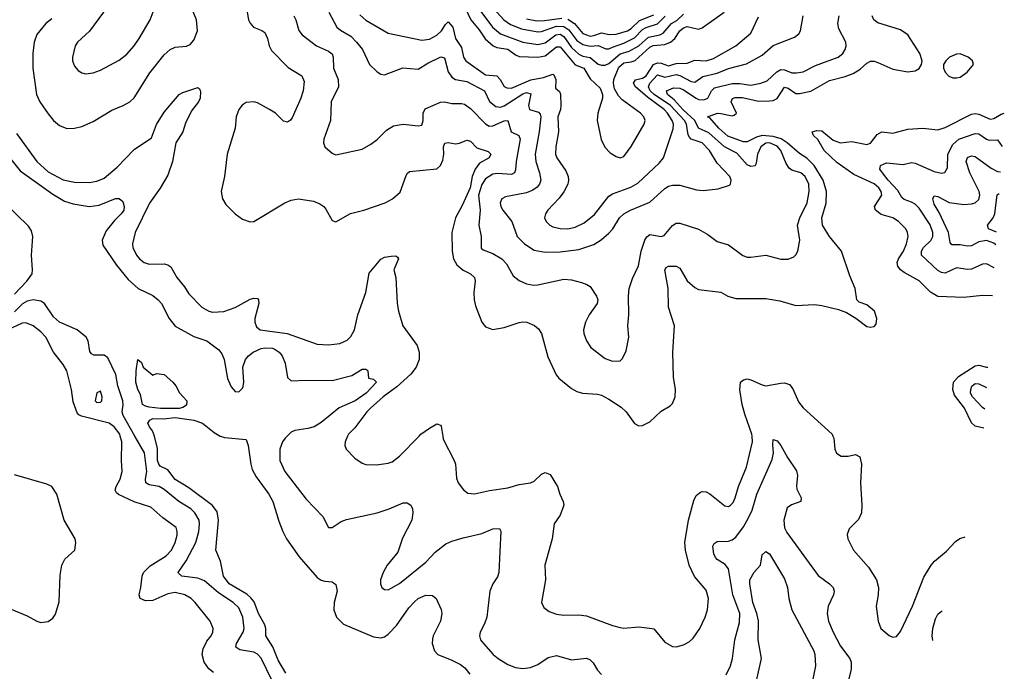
# Model space of a CAD drawing. Header units: inches. Extents: x 1305375 to 1407406, y 744550 to 841633.
# Tile 464 of 509: x 1401358 to 1406626, y 808741 to 812230. Entities that reach past the tile are written whole.
import ezdxf

# ---------------------------------------------------------------- set-up
doc = ezdxf.new("R2010")
doc.units = ezdxf.units.IN
doc.header["$MEASUREMENT"] = 0
doc.layers.add('B4800', color=7, linetype='Continuous')
doc.layers.add('B4801', color=7, linetype='Continuous')

msp = doc.modelspace()

# ---------------------------------------------------------------- linework, layer by layer
at = {"layer": 'B4800', "color": 5}
for points, elevation in [([(1402394.4, 808734.4), (1402370, 808754), (1402345.3, 808790), (1402334.8, 808830), (1402338.9, 808861.1), (1402358.1, 808901.9), (1402382.2, 808930), (1402390.9, 808950), (1402392.1, 808970), (1402376.1, 809010), (1402296.4, 809110), (1402274.5, 809130), (1402242, 809150), (1402190, 809162.9), (1402150, 809155.4), (1402070, 809120.2), (1402030, 809117.3), (1402001.7, 809130), (1401996.5, 809150), (1402006.2, 809190), (1402012.1, 809250), (1402020.7, 809270), (1402055.3, 809304.7), (1402141.7, 809358.3), (1402169.9, 809390), (1402189.3, 809430), (1402199.3, 809470), (1402200.2, 809490), (1402194.2, 809510), (1402123.1, 809563.1), (1402060, 809620), (1401970, 809647.9), (1401886.8, 809686.8), (1401876.1, 809696.1), (1401868.7, 809710), (1401872.9, 809730), (1401895, 809770), (1401906.7, 809810), (1401901.5, 809870), (1401904.3, 809970), (1401895.6, 810000)], 1080), ([(1402710, 808685.7), (1402650, 808811.7), (1402630, 808832.7), (1402610, 808842.5), (1402535.1, 808855.1), (1402513.5, 808870), (1402517.3, 808890), (1402553.1, 808950), (1402558.5, 808970), (1402552.3, 809030), (1402530, 809081.4), (1402499.3, 809110), (1402420.7, 809160.7), (1402345.7, 809225.7), (1402310, 809239.6), (1402225.1, 809250), (1402206.5, 809266.5), (1402205.1, 809270), (1402247.7, 809332.3), (1402299.9, 809430), (1402315.7, 809490), (1402319.9, 809530), (1402317.1, 809550), (1402295.3, 809590), (1402274.1, 809610), (1402209.9, 809649.9), (1402130, 809714.6), (1402104, 809730), (1402050, 809740.2), (1402031.9, 809750), (1402030.5, 809770), (1402038.4, 809810), (1402025.7, 809910), (1401974.4, 810000)], 1060), ([(1402781.2, 808730), (1402741.2, 808801.2), (1402712.7, 808872.7), (1402675.4, 808930), (1402674.9, 808970), (1402669, 808990), (1402634.7, 809050), (1402612.4, 809112.4), (1402595.1, 809135.1), (1402573.4, 809153.4), (1402478.8, 809210), (1402447.5, 809250), (1402431.6, 809330), (1402407.7, 809390), (1402421.1, 809550), (1402415.1, 809595.1), (1402389.2, 809629.1), (1402262.9, 809722.9), (1402190, 809768), (1402150, 809819.7), (1402110, 809839.8), (1402101.8, 809850), (1402094.5, 809870), (1402094.1, 809934.1), (1402079.7, 809999.7), (1402079.5, 810000)], 1040), ([(1402431.4, 810000), (1402453.5, 809993.5), (1402570, 809982), (1402580.5, 809950), (1402593.8, 809850), (1402602.3, 809822.3), (1402622.9, 809782.8), (1402690.2, 809690), (1402712, 809650), (1402744.6, 809544.6), (1402765.1, 809490), (1402786, 809450), (1402853.8, 809353.8), (1402950, 809242.8), (1402970, 809229), (1402990, 809222.8), (1403030, 809220.3), (1403050, 809204.9), (1403056.2, 809170), (1403040.2, 809110), (1403037.6, 809070), (1403053.2, 809030), (1403090, 808992.9), (1403250, 808925.4), (1403290, 808920.2), (1403310, 808925.8), (1403330, 808940.2), (1403374.3, 808985.7), (1403439.2, 809080.8), (1403470, 809113.2), (1403490, 809130.2), (1403530, 809149.1), (1403567, 809147), (1403585.5, 809130), (1403612.3, 809072.3), (1403615.8, 809050), (1403610, 809009.3), (1403570, 808931.6), (1403566.1, 808913.9), (1403565.1, 808890), (1403577.8, 808850), (1403595.3, 808830), (1403670, 808800.1), (1403716.7, 808776.7), (1403739.6, 808759.7), (1403765.5, 808725.5)], 1040), ([(1402788.4, 810000), (1402778.2, 809990), (1402764.6, 809970), (1402750.2, 809930.2), (1402750.2, 809870), (1402775.6, 809810), (1402890, 809663.1), (1402979.1, 809570), (1403010, 809511.3), (1403030, 809510.8), (1403076.9, 809543.1), (1403105.6, 809554.4), (1403269.8, 809590.2), (1403334, 809610), (1403410, 809642.8), (1403430, 809642.8), (1403450, 809631), (1403459.1, 809610), (1403461.6, 809590), (1403456, 809550), (1403405.4, 809454.5), (1403380.4, 809379.6), (1403323.1, 809310), (1403302, 809270), (1403288.4, 809230), (1403288, 809210), (1403294.8, 809190), (1403310, 809179.1), (1403330, 809177.1), (1403390, 809210.3), (1403530, 809324.9), (1403580.5, 809379.5), (1403637.2, 809422.8), (1403670, 809437.8), (1403730, 809455.8), (1403830, 809478), (1403890, 809503.2), (1403925.2, 809505.2), (1403931.9, 809491.9), (1403921.6, 809270), (1403913.6, 809246.4), (1403889.2, 809210), (1403873.8, 809170), (1403857.5, 809030), (1403845.2, 808994.8), (1403821.6, 808950), (1403817.1, 808930), (1403823.8, 808910), (1403838.7, 808890), (1403891.4, 808831.4), (1403917.4, 808810), (1403970, 808777.6), (1404010, 808761.3), (1404050, 808756.5), (1404090, 808762), (1404130, 808778), (1404185.8, 808814.2), (1404230, 808825.2), (1404310, 808802.9), (1404390, 808810.3), (1404410, 808802.3), (1404427, 808787), (1404450, 808746), (1404470, 808724.2)], 1060), ([(1403112.2, 810000), (1403099.6, 809970), (1403097.4, 809950), (1403103.7, 809930), (1403150, 809881.3), (1403190, 809855.8), (1403210, 809848.5), (1403267.2, 809847.2), (1403330, 809855.6), (1403350, 809862.8), (1403390, 809892.6), (1403494.8, 810000)], 1080), ([(1403621, 810000), (1403623.4, 809983.4), (1403681.7, 809870), (1403688.7, 809850), (1403695.6, 809775.6), (1403703, 809750), (1403732.2, 809712.2), (1403754.9, 809694.9), (1403790.5, 809690.5), (1403871.1, 809708.9), (1403970, 809724), (1404030, 809741.8), (1404090, 809750.2), (1404110, 809758.6), (1404150, 809796.5), (1404170, 809804.7), (1404195.5, 809795.5), (1404236, 809730), (1404247.6, 809690), (1404266.3, 809650), (1404269.1, 809630), (1404250, 809577), (1404217.1, 809530), (1404207, 809450), (1404167.2, 809310), (1404170.2, 809229.8), (1404150.5, 809110), (1404162.9, 809082.9), (1404190, 809060.5), (1404230, 809046.7), (1404270, 809041.1), (1404350, 809042.8), (1404390, 809038.5), (1404530, 808985.7), (1404570, 808975.3), (1404590, 808972.2), (1404670, 808979.1), (1404742, 808970), (1404750, 808967.7), (1404810, 808896.4), (1404850, 808874.4), (1404870, 808872.4), (1404910, 808882.4), (1404940.7, 808899.3), (1404961.8, 808918.2), (1404997.4, 808970), (1405024.7, 809030), (1405038, 809070), (1405044, 809130), (1405030, 809176), (1404969, 809249), (1404939.8, 809310), (1404920.3, 809390), (1404916.8, 809430), (1404936.2, 809550), (1404964.4, 809655.6), (1404978, 809682), (1404999.8, 809700.2), (1405010, 809704.4), (1405030, 809701.6), (1405050, 809691.9), (1405130, 809626.7), (1405150, 809624.2), (1405161.6, 809630), (1405175.1, 809644.9), (1405186.6, 809670), (1405204, 809730), (1405246.2, 809833.8), (1405278, 809970), (1405276.5, 810000)], 1080), ([(1405709.3, 810000), (1405713.7, 809990), (1405719.3, 809930), (1405728.7, 809908.7), (1405752.4, 809892.4), (1405790, 809892.2), (1405830, 809901.3), (1405852.4, 809890), (1405862.8, 809850), (1405856.5, 809750), (1405863.1, 809630), (1405861.1, 809590), (1405845.8, 809554.2), (1405795.4, 809504.6), (1405786.1, 809473.9), (1405788.8, 809450), (1405818.7, 809390), (1405899.1, 809299.1), (1405941.7, 809230), (1405952.9, 809190), (1405951.8, 809150), (1405940.3, 809090), (1405950.4, 809010), (1405964.9, 808970), (1406010, 808933), (1406030, 808924), (1406050, 808927.3), (1406070, 808954), (1406135.3, 809090), (1406195.8, 809244.2), (1406235.4, 809310), (1406252.6, 809330), (1406316.4, 809383.6), (1406365, 809435), (1406388.8, 809451.2), (1406417.5, 809460.1)], 1080), ([(1405137.8, 808722.2), (1405160.5, 808770), (1405172.1, 808810), (1405184.4, 808910), (1405210, 809002.8), (1405210.5, 809050), (1405174, 809150), (1405149.9, 809290), (1405132.8, 809312.8), (1405090, 809339.3), (1405080.3, 809350), (1405071.9, 809370), (1405066.2, 809410), (1405074.2, 809425.9), (1405090, 809436.4), (1405150, 809437.8), (1405170, 809444.7), (1405190, 809458.6), (1405230, 809513.6), (1405257.9, 809562.1), (1405276.5, 809603.5), (1405302.5, 809690), (1405384.4, 809875.6), (1405391, 809910), (1405387.2, 809952.8), (1405390, 809982.8), (1405410, 809974.4), (1405430.3, 809950), (1405465.4, 809885.5), (1405514.4, 809814.4), (1405520.2, 809790), (1405513.4, 809733.4), (1405515.4, 809715.4), (1405539.5, 809670), (1405538, 809650), (1405486.9, 809633.1), (1405464.2, 809615.8), (1405447, 809550), (1405449.6, 809509.6), (1405463.3, 809483.4), (1405630, 809253.4), (1405690.4, 809210), (1405710.3, 809190), (1405716.1, 809170), (1405712.3, 809150), (1405684.2, 809090), (1405678.2, 809050), (1405686.2, 809010), (1405710.2, 808950), (1405750, 808874.9), (1405799.5, 808810), (1405807.2, 808790), (1405806, 808750), (1405791.5, 808688.5)], 1060), ([(1401185.4, 809125.4), (1401398.2, 809038.2), (1401450, 809008.5), (1401470, 809002.4), (1401510, 809008), (1401534.2, 809025.9), (1401550, 809046.8), (1401568, 809112), (1401574.9, 809254.9), (1401582.4, 809310), (1401598.4, 809341.6), (1401651.8, 809390), (1401658.7, 809430), (1401653.6, 809450), (1401594.8, 809550), (1401555.5, 809690), (1401530, 809729.6), (1401503.5, 809743.5), (1401330, 809793.1)], 1120), ([(1405300.4, 808690), (1405327.4, 808810), (1405308.3, 808910), (1405310.7, 809010.7), (1405302.4, 809050), (1405281.2, 809110), (1405264.5, 809210), (1405265, 809230), (1405288.3, 809271.7), (1405321.1, 809310), (1405330, 809364.7), (1405350, 809382.4), (1405370, 809370.4), (1405450, 809236.3), (1405465.2, 809190), (1405472.9, 809130), (1405488.4, 809070), (1405606.9, 808850), (1405612.2, 808830), (1405615.2, 808770), (1405600.1, 808690)], 1040), ([(1406244.3, 808905.4), (1406240.1, 808930), (1406243.4, 808970), (1406257.8, 809022.2), (1406270, 809047.2), (1406290, 809062.7), (1406293.6, 809063.3)], 1060)]:
    msp.add_lwpolyline(points, dxfattribs=dict(at, elevation=elevation))
at = {"layer": 'B4801', "color": 5}
for points, elevation in [([(1402090, 812358), (1402044.6, 812335.4), (1401910, 812314.5), (1401830, 812288.8), (1401806, 812270), (1401731.6, 812168.4), (1401666.4, 812110), (1401654.4, 812090), (1401639.3, 812030), (1401639.3, 812010), (1401650, 811981), (1401670, 811957.3), (1401690, 811946), (1401710, 811940.4), (1401750, 811944.9), (1401790, 811960.3), (1401890, 812012.9), (1401930, 812046), (1401969.2, 812090.8), (1401997.4, 812130), (1402055.4, 812230), (1402092.7, 812330), (1402094, 812350)], 1140), ([(1406390, 812046.8), (1406370, 812046.2), (1406333.1, 812030), (1406312.4, 812010), (1406301.2, 811990), (1406301.5, 811970), (1406309.3, 811950), (1406330, 811927.4), (1406350, 811919.4), (1406370, 811918.3), (1406390, 811923.2), (1406428.2, 811950), (1406461.2, 811990), (1406456, 812010), (1406432.3, 812030)], 1120), ([(1402070, 810326), (1402090, 810334.8), (1402130, 810330.8), (1402177.3, 810290), (1402193.4, 810270), (1402212.5, 810232.5), (1402252.2, 810190), (1402250, 810166), (1402230, 810152.7), (1402210, 810147.3), (1402111.8, 810148.2), (1402050, 810155.9), (1402030, 810160.6), (1402015.3, 810170), (1402003.8, 810223.8), (1401989.8, 810250.2), (1401978.7, 810290), (1401980.5, 810350), (1401990, 810411), (1402010, 810394), (1402018.8, 810370)], 1040), ([(1401790, 810240.7), (1401770, 810231.6), (1401761.7, 810190), (1401770, 810180.3), (1401790, 810182.3), (1401797.2, 810190), (1401799.7, 810210)], 1080)]:
    msp.add_lwpolyline(points, close=True, dxfattribs=dict(at, elevation=elevation))
for points, elevation in [([(1403874.7, 812310), (1403948.6, 812228.6), (1403984, 812204), (1404042, 812182), (1404130, 812165.5), (1404150, 812167.2), (1404230, 812196.1), (1404270, 812193.1), (1404295.7, 812175.7), (1404339.2, 812119.2), (1404370, 812097.8), (1404410, 812087.6), (1404452.2, 812092.2), (1404494.8, 812074.8), (1404510, 812074.3), (1404530, 812083.5), (1404590, 812104.7), (1404646.7, 812133.3), (1404690, 812176.8), (1404710, 812188.7), (1404770, 812207.3), (1404811.5, 812248.5)], 1260), ([(1401530, 812234.1), (1401497.2, 812210), (1401450, 812151.1), (1401434.5, 812110), (1401427.6, 812050), (1401428.2, 811970), (1401447.9, 811830), (1401465.8, 811790), (1401510, 811726.7), (1401538.8, 811690), (1401570, 811662.9), (1401610, 811646.7), (1401650, 811649.2), (1401690, 811658.8), (1401750, 811684.5), (1401850, 811745.5), (1401912, 811770), (1401947.6, 811790), (1401970, 811812), (1402054.6, 811945.4), (1402130, 812042.8), (1402163.5, 812070), (1402190, 812083.9), (1402250, 812088.7), (1402270, 812097.4), (1402290, 812119.7), (1402309.5, 812170), (1402304.1, 812230), (1402279.1, 812290)], 1120), ([(1402574, 812270), (1402582.3, 812230), (1402590.8, 812210.8), (1402609.4, 812189.4), (1402652.9, 812172.9), (1402670, 812160.9), (1402683.7, 812130), (1402691.7, 812090), (1402704.9, 812064.9), (1402794.8, 811974.8), (1402867, 811930), (1402879.1, 811899.1), (1402874.4, 811850), (1402861.5, 811810), (1402815.2, 811704.8), (1402807.2, 811692.8), (1402790, 811681.5), (1402770, 811686), (1402726.2, 811730), (1402694.6, 811750), (1402630, 811785.2), (1402610, 811790.9), (1402570, 811786.5), (1402547.4, 811772.6), (1402530, 811749.6), (1402516.3, 811710), (1402510.1, 811649.9), (1402468.6, 811510), (1402453.2, 811390), (1402435.3, 811310), (1402443.1, 811270), (1402461.3, 811241.3), (1402511, 811191), (1402550, 811162.8), (1402590, 811147.8), (1402610, 811150.3), (1402776.3, 811250), (1402810, 811264.3), (1402850, 811270.2), (1402930, 811258), (1402964.1, 811244.1), (1402985.5, 811230), (1402996.3, 811216.3), (1403030, 811154), (1403050, 811148.5), (1403126.9, 811193.1), (1403199.3, 811210), (1403313.3, 811250), (1403352.2, 811270), (1403392.8, 811307.2), (1403424.9, 811395.1), (1403431.9, 811408.1), (1403443.3, 811416.7), (1403590, 811432.3), (1403610, 811449), (1403622.6, 811477.4), (1403627.2, 811510), (1403625.5, 811550), (1403631.9, 811568.1), (1403650, 811572.9), (1403690, 811565.9), (1403711.6, 811568.4), (1403750, 811585.2), (1403770, 811580.2), (1403804.4, 811544.4), (1403865, 811525), (1403878, 811510), (1403868.9, 811490), (1403818.7, 811461.3), (1403794.4, 811430), (1403779.4, 811390), (1403767.3, 811330), (1403725.1, 811234.9), (1403690.1, 811170), (1403669.5, 811090), (1403672.5, 810990), (1403678, 810950), (1403696.7, 810916.7), (1403730, 810889.4), (1403770.3, 810870), (1403791.3, 810850), (1403795, 810830), (1403786.8, 810770), (1403789.3, 810730), (1403797.2, 810697.2), (1403830.2, 810610.2), (1403850, 810584.9), (1403890, 810571.8), (1403950, 810582), (1404030, 810609.1), (1404050, 810611.8), (1404070.6, 810610), (1404112.9, 810592.9), (1404134.1, 810574.1), (1404150.2, 810550), (1404184.2, 810424.2), (1404228.6, 810328.6), (1404243.1, 810310), (1404310, 810254.9), (1404338.4, 810238.4), (1404369.4, 810229.4), (1404450, 810224.2), (1404470, 810219.1), (1404510, 810198.5), (1404575.6, 810155.6), (1404602.3, 810130), (1404647.8, 810067.8), (1404670, 810054.9), (1404690, 810056.4), (1404730, 810077), (1404790, 810134), (1404837.8, 810162.2), (1404850, 810174), (1404865.1, 810210), (1404867.1, 810250), (1404855.5, 810315.5), (1404852, 810450), (1404861, 810590), (1404829.1, 810690), (1404826.7, 810790), (1404809.8, 810890), (1404817.6, 810902.4), (1404829.4, 810910), (1404870, 810910.2), (1404890, 810900.3), (1404930, 810831.2), (1404970, 810796.5), (1404990, 810785.8), (1405110, 810770.4), (1405146.8, 810750), (1405190, 810737.6), (1405350, 810737.7), (1405424.6, 810724.6), (1405510, 810699.5), (1405610, 810704.5), (1405650, 810699.2), (1405739, 810679), (1405782, 810662), (1405832.2, 810632.2), (1405890, 810587.7), (1405910, 810584), (1405930, 810586.8), (1405940.2, 810599.8), (1405944.5, 810630), (1405931.6, 810670), (1405890, 810702.4), (1405850, 810718), (1405836.9, 810730), (1405828.7, 810790), (1405798.9, 810858.9), (1405755.3, 810990), (1405690, 811069.8), (1405654.1, 811130), (1405649.9, 811170), (1405672.3, 811247.7), (1405675.1, 811310), (1405656.3, 811370), (1405609.5, 811450), (1405570, 811489), (1405530, 811512.8), (1405464.8, 811570), (1405431.7, 811591.7), (1405390, 811604.8), (1405330.4, 811609.6), (1405299.6, 811600.4), (1405250, 811575.9), (1405230, 811576.1), (1405147.1, 811607.1), (1405097.9, 811650), (1405050, 811704.2), (1405037.2, 811710), (1405091, 811729), (1405110, 811728.7), (1405170, 811715), (1405181.4, 811718.6), (1405192.5, 811730), (1405164.7, 811790), (1405171.8, 811808.2), (1405185.7, 811814.3), (1405225.8, 811814.3), (1405310, 811794.6), (1405370, 811795.7), (1405390, 811797.7), (1405410, 811807.9), (1405450, 811868.9), (1405470, 811864.1), (1405510, 811835.7), (1405530, 811835.6), (1405590, 811848.3), (1405690, 811905.1), (1405774.2, 811925.8), (1405818, 811942), (1405854.5, 811965.5), (1405890, 811997.8), (1405910, 812008.3), (1405930, 812008.4), (1405950, 812001.4), (1406030, 811964.5), (1406110, 811951.5), (1406150, 811957.1), (1406170.8, 811969.2), (1406183.5, 811990), (1406185.7, 812010), (1406173.4, 812050), (1406109.8, 812150), (1406070, 812175.8), (1405950, 812214.1), (1405928.2, 812230), (1405918.8, 812250)], 1120), ([(1403011, 812270), (1403054.4, 812190), (1403073.8, 812173.8), (1403130, 812141.7), (1403160.6, 812110), (1403191.9, 812070), (1403229, 811990), (1403270.2, 811950.2), (1403290, 811938.3), (1403310, 811935.3), (1403407.9, 811972.1), (1403490, 811965.6), (1403542.1, 811997.9), (1403611.1, 812031.1), (1403630, 812025.7), (1403650.8, 811950.8), (1403670, 811921.9), (1403690, 811910.1), (1403750, 811898.9), (1403843.8, 811850), (1403871.7, 811791.8), (1403905.3, 811765.3), (1403930, 811762.5), (1403950, 811768.9), (1404050, 811832.8), (1404070, 811839.7), (1404092.4, 811832.4), (1404080.7, 811770), (1404086.1, 811750), (1404134.4, 811734.4), (1404143.4, 811723.4), (1404145.3, 811710), (1404137.5, 811630), (1404116.3, 811510), (1404120.1, 811470), (1404139.4, 811410), (1404145.8, 811370), (1404139.7, 811350), (1404126.8, 811333.2), (1404103, 811317), (1404070, 811303.8), (1403957.7, 811282.3), (1403938, 811270), (1403929.3, 811250), (1403932.9, 811230), (1403943.5, 811210), (1403990.9, 811150), (1404020.2, 811070), (1404059.1, 811030), (1404110, 810996), (1404170, 810985.5), (1404250, 810987.5), (1404350, 810999.1), (1404430, 811025.8), (1404469.3, 811050.7), (1404510, 811086.7), (1404530.8, 811110), (1404567.6, 811170), (1404589.7, 811190), (1404626.3, 811210), (1404730, 811253.1), (1404810, 811326.5), (1404830, 811338.4), (1404850, 811343.8), (1404890, 811343.2), (1404978.8, 811318.8), (1405015.2, 811315.2), (1405095, 811324.9), (1405155.9, 811344.1), (1405161.2, 811350), (1405164.5, 811370), (1405156.9, 811390), (1405090, 811462.2), (1405048.6, 811530), (1405010, 811570.4), (1404951, 811591), (1404940.8, 811600.8), (1404934.1, 811614.1), (1404926.4, 811670), (1404914.1, 811690), (1404840.7, 811770), (1404752.2, 811830), (1404730.3, 811850), (1404721.5, 811870), (1404729.6, 811890), (1404770, 811934.4), (1404810, 811922.6), (1404870, 811936.9), (1404890, 811931.4), (1404950, 811900.1), (1404970, 811895.3), (1405013.8, 811926.2), (1405090, 811943.4), (1405150, 811968.2), (1405245.9, 811994.1), (1405330, 812041.1), (1405388.8, 812091.2), (1405503.4, 812136.6), (1405525.9, 812154.1), (1405536.4, 812170), (1405550.6, 812250)], 1160), ([(1403176.8, 812256.8), (1403210, 812227.8), (1403330, 812157.2), (1403510, 812121), (1403550, 812125.5), (1403590, 812147.3), (1403614.7, 812170), (1403635.4, 812204.6), (1403650, 812219), (1403674.6, 812190), (1403689.8, 812129.8), (1403721.9, 812081.9), (1403733, 812030), (1403745.5, 812010), (1403850, 811934.5), (1403910, 811929), (1403927.9, 811910), (1403950, 811871.6), (1403964.6, 811864.6), (1403990, 811863.8), (1404092.2, 811907.8), (1404159.9, 811920.1), (1404210, 811938.5), (1404215.7, 811935.7), (1404225.7, 811910), (1404224, 811864), (1404246.2, 811846.2), (1404252.1, 811832.1), (1404253.7, 811770), (1404252, 811750), (1404236.4, 811710), (1404241.3, 811630), (1404226.1, 811550), (1404225.1, 811510), (1404231.9, 811490), (1404280.7, 811420.7), (1404293.1, 811390), (1404294.8, 811370), (1404291.3, 811350), (1404270, 811308.9), (1404244.7, 811275.3), (1404182.8, 811210), (1404170.2, 811190), (1404166.5, 811170), (1404174.9, 811150), (1404194.6, 811130), (1404210, 811121.7), (1404250, 811111.3), (1404290.7, 811110.7), (1404330, 811118.8), (1404377.9, 811142.1), (1404432.5, 811187.5), (1404510, 811284.8), (1404530, 811298.2), (1404627.4, 811332.6), (1404665.4, 811354.6), (1404778.5, 811461.5), (1404802.2, 811490), (1404854, 811646), (1404855.2, 811670), (1404849.3, 811690), (1404824.5, 811730), (1404805.6, 811750), (1404716.1, 811816.1), (1404653.1, 811870), (1404642.6, 811890), (1404652, 811908), (1404690, 811917.4), (1404708.9, 811930), (1404749.7, 811990), (1404770, 811999.9), (1404790, 811997.9), (1404830, 811983.3), (1404870, 811995.7), (1404930, 811996.8), (1404970, 812012.7), (1405030, 812009.3), (1405070, 812022.6), (1405189.5, 812090.5), (1405270, 812157.7), (1405310, 812244.9)], 1180), ([(1403742.2, 812290), (1403771.2, 812230), (1403816.7, 812176.7), (1403847.6, 812127.6), (1403890.4, 812090.4), (1403910, 812082), (1403970, 812071.9), (1404010, 812041.8), (1404030, 812033.8), (1404130, 812028.7), (1404170, 812036.4), (1404230, 812084.6), (1404250, 812084), (1404329.2, 811989.2), (1404376.2, 811970), (1404410, 811913.7), (1404463.3, 811863.3), (1404475.6, 811830), (1404475.2, 811810), (1404450.8, 811730), (1404448.4, 811690), (1404469, 811589), (1404488.3, 811548.4), (1404517.6, 811517.6), (1404550, 811497.2), (1404570, 811490.2), (1404590, 811498), (1404630, 811551), (1404698.4, 811670), (1404703.9, 811690), (1404698, 811710), (1404680.2, 811730), (1404581.3, 811801.3), (1404562.4, 811822.4), (1404540.6, 811860.6), (1404535, 811890), (1404537.5, 811910), (1404563.5, 811976.5), (1404590, 811999.8), (1404630, 812004.6), (1404650, 812011.8), (1404730, 812082.5), (1404747.8, 812092.2), (1404810, 812097.6), (1404840.2, 812110), (1404863.8, 812130), (1404890.2, 812169.8), (1404910, 812186.4), (1404930, 812193.5), (1404990, 812179.4), (1405010, 812186.7), (1405127.4, 812270)], 1220), ([(1403802.8, 812302.8), (1403886.8, 812190), (1403930, 812155.3), (1404050, 812109.3), (1404130, 812098.2), (1404170, 812105.6), (1404225.6, 812150), (1404250, 812152), (1404270, 812139.6), (1404310, 812080.8), (1404350, 812046.3), (1404370, 812035.7), (1404410, 812028.2), (1404452.3, 811992.3), (1404470, 811986.3), (1404490, 811986.3), (1404510, 811995.2), (1404570, 812046.5), (1404619.2, 812060.8), (1404670, 812090.9), (1404722.6, 812137.4), (1404783.1, 812150), (1404801.5, 812158.5), (1404845.9, 812210), (1404873.7, 812226.3), (1404910, 812259.2)], 1240), ([(1404290, 812233.4), (1404326, 812210), (1404370, 812157.1), (1404410, 812142.6), (1404430, 812145.5), (1404470, 812160.4), (1404511.5, 812151.5), (1404550, 812152.4), (1404609.8, 812170.2), (1404630, 812182.7), (1404673.3, 812226.7), (1404750, 812256.8)], 1280), ([(1402824.2, 812250), (1402834.5, 812230), (1402851.7, 812171.7), (1402868.9, 812150), (1402945.3, 812090), (1403010, 812061.6), (1403030, 812047.3), (1403035.8, 812030), (1403037.2, 811970), (1403061.3, 811910), (1403063.9, 811870), (1403024.4, 811790), (1403020.3, 811690), (1402984.9, 811590), (1402982.4, 811570), (1402990.5, 811550), (1403030, 811514.9), (1403050, 811507.2), (1403190, 811537.6), (1403237.1, 811562.9), (1403270, 811588), (1403321.1, 811638.9), (1403358, 811662), (1403408.6, 811671.4), (1403490, 811662.6), (1403510, 811666), (1403515.9, 811690), (1403516.8, 811730), (1403526.6, 811753.4), (1403610, 811789.2), (1403630, 811791.1), (1403670, 811781.7), (1403721.6, 811781.6), (1403737.5, 811777.5), (1403770, 811754.3), (1403850, 811672.1), (1403870, 811660.1), (1403890, 811661), (1403950, 811688.2), (1403970.1, 811690.1), (1403987.8, 811630), (1404028.7, 811610), (1404036.1, 811590), (1404013.4, 811470), (1404010, 811426), (1404005.2, 811410), (1403990, 811400.8), (1403913.8, 811406.2), (1403890, 811402.3), (1403850, 811377.2), (1403830, 811348.2), (1403812.7, 811290), (1403821.7, 811210), (1403815, 811130), (1403827.6, 811070), (1403827.3, 811007.3), (1403837.5, 810997.5), (1403890, 810978), (1403937.8, 810950), (1403962.8, 810922.8), (1403998.6, 810858.6), (1404030, 810834), (1404070, 810815.8), (1404109.4, 810809.4), (1404130, 810811), (1404270, 810841.5), (1404310, 810837.8), (1404363.7, 810823.7), (1404392.9, 810812.9), (1404410, 810801.3), (1404443.7, 810750), (1404450.4, 810730), (1404447, 810710), (1404405.5, 810650), (1404384.7, 810610), (1404374.9, 810570), (1404376.1, 810550), (1404390.2, 810510), (1404413.9, 810473.9), (1404490, 810415.8), (1404530, 810400.8), (1404570, 810403.8), (1404583.7, 810416.3), (1404603, 810457), (1404616.8, 810530), (1404611.8, 810590), (1404617.2, 810650), (1404614.5, 810750), (1404619.2, 810790), (1404636.4, 810843.6), (1404668.3, 810911.7), (1404682.2, 810990), (1404702.9, 811050), (1404712.7, 811067.3), (1404730, 811080.2), (1404790, 811069.1), (1404805.5, 811074.5), (1404850, 811128.8), (1404870, 811140.3), (1404890, 811140.8), (1404990, 811108.6), (1405040.1, 811080.1), (1405090, 811043.1), (1405150, 811024.2), (1405227.8, 810967.8), (1405250, 810959.2), (1405270, 810958), (1405350, 810969.4), (1405430, 810947.9), (1405470, 810947.2), (1405499.1, 810960.9), (1405510, 810970.6), (1405520.5, 810990), (1405531.4, 811050), (1405518.8, 811130), (1405531.1, 811170), (1405570.4, 811250), (1405582.5, 811310), (1405579.4, 811350), (1405561.2, 811390), (1405537.2, 811410), (1405490, 811425), (1405475.6, 811435.6), (1405459.6, 811459.6), (1405430.3, 811530), (1405410, 811552.2), (1405370, 811570.4), (1405350, 811569.2), (1405322.6, 811550), (1405305, 811510), (1405298.2, 811461.8), (1405292.1, 811447.9), (1405270, 811443.7), (1405250, 811453.7), (1405195, 811515), (1405129, 811549), (1405045, 811625), (1404990.2, 811650.2), (1404969.7, 811690), (1404907.9, 811748), (1404860.3, 811800.3), (1404824.6, 811830), (1404818.3, 811850), (1404855.3, 811864.7), (1404890, 811863), (1404910, 811854.9), (1404976.4, 811810), (1404990, 811803.7), (1405018.8, 811801.3), (1405039.1, 811810), (1405059.6, 811850), (1405075.4, 811864.6), (1405170, 811888.9), (1405210, 811888.9), (1405270, 811879.8), (1405322.9, 811890), (1405356.9, 811903.1), (1405409, 811951), (1405430, 811963.1), (1405450, 811962.5), (1405490, 811946.1), (1405515, 811945), (1405550, 811950.7), (1405615.9, 811984.1), (1405736.4, 812030), (1405762.9, 812050), (1405775.2, 812070), (1405780.3, 812090), (1405778.8, 812110), (1405741.2, 812181.2), (1405735, 812210), (1405743.2, 812250)], 1140), ([(1404070, 812235.1), (1404124.7, 812224.7), (1404165.3, 812225.3), (1404257.6, 812237.6)], 1280), ([(1401341.1, 811621.1), (1401450, 811470.9), (1401510, 811415), (1401590, 811373.2), (1401650, 811360.4), (1401730, 811358), (1401770, 811366.2), (1401810, 811382.3), (1401879.5, 811440.5), (1401970, 811535), (1402062.9, 811597.1), (1402090, 811668.5), (1402130, 811734.7), (1402210, 811828.9), (1402230, 811840.7), (1402310, 811867.3), (1402319.9, 811859.9), (1402325.8, 811845.8), (1402324, 811810), (1402315, 811790), (1402277.5, 811742.5), (1402244.8, 811675.2), (1402230, 811629.7), (1402193.8, 811570), (1402175.9, 811470), (1402150, 811396.9), (1402110, 811328.7), (1402051.5, 811248.5), (1401975.4, 811090), (1401961.1, 811030), (1401963.2, 811010), (1401981.8, 810970), (1401997.8, 810950), (1402023.1, 810930), (1402050, 810920.7), (1402130, 810923.5), (1402150, 810918), (1402165.9, 810905.9), (1402197.6, 810850), (1402239.2, 810799.2), (1402262.5, 810762.5), (1402331.6, 810691.6), (1402370, 810670.2), (1402390, 810664.6), (1402450, 810666.8), (1402510, 810688.7), (1402590, 810733.5), (1402610, 810739.7), (1402630, 810737.6), (1402636, 810730), (1402637.1, 810710), (1402616.6, 810630), (1402615.8, 810610), (1402625, 810585), (1402644.9, 810570), (1402789.2, 810549.2), (1402950, 810492.9), (1403010, 810489.1), (1403070, 810496.1), (1403110, 810514.9), (1403130, 810534.3), (1403149.8, 810570), (1403166.8, 810650), (1403209.2, 810770), (1403227, 810873), (1403290, 810947.7), (1403310, 810957.7), (1403344.5, 810964.5), (1403370, 810965.7), (1403379.3, 810959.3), (1403384.6, 810950), (1403360.4, 810890), (1403370.2, 810850.2), (1403376.8, 810710), (1403383.8, 810670), (1403408.1, 810590), (1403484.8, 810484.8), (1403495.5, 810450), (1403494.2, 810410), (1403479.9, 810370), (1403450, 810332.2), (1403376.4, 810263.6), (1403302.3, 810210), (1403234.8, 810150), (1403214.7, 810130), (1403150, 810044.7), (1403116.4, 810010), (1403112.2, 810000)], 1080), ([(1406562.4, 810752.3), (1406510, 810752.5), (1406410, 810743.4), (1406270, 810748), (1406230.3, 810770.3), (1406170, 810832.3), (1406090, 810876.8), (1406071.1, 810891.1), (1406056.3, 810910), (1406052.2, 810930), (1406059.3, 810950), (1406086, 810990), (1406102.6, 811030), (1406111.4, 811070), (1406108.9, 811090), (1406099.3, 811110), (1406060.4, 811150), (1406029.6, 811170), (1405966.8, 811186.8), (1405936, 811210), (1405932, 811230), (1405969.9, 811290), (1405966.8, 811310), (1405954, 811330), (1405930, 811351.1), (1405821, 811401), (1405730, 811465.5), (1405661.8, 811530), (1405628.7, 811588.6), (1405605.3, 811610), (1405597.6, 811630), (1405623.1, 811636.9), (1405650, 811635.1), (1405710, 811585.7), (1405749.8, 811570.2), (1405810, 811578.7), (1405890, 811562.7), (1405910.9, 811569.1), (1405945.2, 811614.8), (1405970, 811630.2), (1406030, 811622.3), (1406110, 811643.1), (1406189.8, 811650.2), (1406270, 811641.1), (1406310, 811653.4), (1406450, 811724.2), (1406470, 811727.5), (1406490, 811724.5), (1406550, 811697.8), (1406570, 811701.1), (1406610, 811724.5), (1406626.1, 811729.4)], 1080), ([(1406572.1, 810901.9), (1406530, 810922.8), (1406510, 810921.2), (1406450, 810893.5), (1406430, 810892.2), (1406370, 810901), (1406310, 810873.6), (1406290, 810875.9), (1406270, 810887.9), (1406182.9, 810970), (1406182.7, 810990), (1406193, 811010), (1406232.5, 811047.5), (1406243.2, 811070), (1406243.2, 811090), (1406230, 811131.2), (1406170, 811220.5), (1406150, 811241.6), (1406130, 811253.6), (1406090, 811267.5), (1406077.8, 811277.8), (1406056.4, 811316.4), (1406004.3, 811370), (1405973.8, 811410), (1405960.5, 811430), (1405961.1, 811438.9), (1405962.9, 811450), (1405995.7, 811464.3), (1406085.6, 811454.4), (1406130, 811466.3), (1406150, 811462.5), (1406250, 811417), (1406290, 811407.8), (1406308.7, 811411.3), (1406322.7, 811437.3), (1406324.5, 811510), (1406350, 811562.3), (1406382.2, 811590), (1406470, 811621.1), (1406490, 811618.4), (1406530, 811590.1), (1406545.2, 811585.2), (1406590, 811586), (1406614.5, 811551.1)], 1060), ([(1401288.8, 811510), (1401360, 811420), (1401535.1, 811295.1), (1401598, 811258), (1401643.9, 811243.9), (1401730, 811230.1), (1401782.9, 811237.1), (1401870, 811273.1), (1401890, 811272), (1401910, 811257.1), (1401917.4, 811230), (1401914, 811210), (1401900.3, 811190), (1401864.4, 811155.6), (1401821, 811099), (1401798.7, 811050), (1401802.5, 811022.5), (1401875, 810915.1), (1401938.2, 810838.2), (1401990.9, 810790.9), (1402070, 810753.4), (1402099, 810730), (1402115.6, 810710), (1402157.1, 810630), (1402189.6, 810589.6), (1402290, 810534.2), (1402358.2, 810510), (1402423.1, 810463.1), (1402440, 810440), (1402451.4, 810410), (1402469.4, 810309.4), (1402490, 810263.8), (1402510, 810239.3), (1402530, 810237.1), (1402550, 810256.3), (1402553.7, 810266.3), (1402556.8, 810290), (1402550.7, 810370), (1402565.5, 810410), (1402581.1, 810430), (1402606.8, 810450), (1402650, 810469.5), (1402670, 810473.6), (1402710, 810470.7), (1402724.3, 810464.3), (1402746.2, 810450), (1402762.6, 810430), (1402778.5, 810390), (1402790, 810314.8), (1402810, 810296), (1402890, 810300.2), (1403030, 810298), (1403134.3, 810325.7), (1403190, 810358.9), (1403210, 810359.3), (1403215.4, 810355.4), (1403220.5, 810350), (1403224.7, 810310), (1403250, 810306), (1403266, 810290), (1403212.1, 810230), (1403152.1, 810190), (1403067.7, 810152.3), (1402970, 810072.7), (1402933.7, 810050), (1402899.7, 810040.3), (1402830, 810030.4), (1402810, 810021.2), (1402788.4, 810000)], 1060), ([(1406580.2, 811025.2), (1406570, 811033.2), (1406530, 811048), (1406490, 811040.1), (1406450, 811019.9), (1406430, 811017.7), (1406390, 811025), (1406344.5, 811024.5), (1406337.1, 811037.1), (1406327.5, 811090), (1406277.1, 811197), (1406250, 811242), (1406242.9, 811270), (1406250, 811286.4), (1406270, 811284.2), (1406331.7, 811251.7), (1406410, 811240.2), (1406450, 811243.5), (1406470, 811249.7), (1406490, 811266.9), (1406495.7, 811290), (1406491.9, 811310), (1406441.1, 811410), (1406421.8, 811470), (1406428.3, 811491.7), (1406450, 811501.7), (1406470, 811497.2), (1406555, 811435), (1406590, 811418.1), (1406605.6, 811414.6)], 1040), ([(1406584.5, 811091.8), (1406542, 811110), (1406535.4, 811130), (1406566.6, 811170), (1406575.4, 811190), (1406588.5, 811291.5), (1406598.1, 811299.9)], 1020), ([(1401330, 810761.2), (1401395.9, 810830), (1401424, 810870), (1401426.8, 810890), (1401420.5, 810970), (1401428.1, 811070), (1401419.9, 811099.9), (1401405.3, 811125.3), (1401277.1, 811250)], 1060), ([(1401974.4, 810000), (1401911.7, 810110), (1401905.8, 810130), (1401911.9, 810168.1), (1401909.5, 810190), (1401883.1, 810270), (1401871.2, 810330), (1401830, 810420.3), (1401810, 810433.4), (1401753.9, 810433.9), (1401741.5, 810441.5), (1401732.7, 810452.7), (1401724.4, 810510), (1401713.5, 810530), (1401665.6, 810570), (1401570, 810610.4), (1401539.3, 810639.3), (1401490.4, 810710.5), (1401470, 810723.7), (1401430, 810730.5), (1401396.7, 810723.3), (1401372, 810708), (1401330, 810666.4)], 1060), ([(1401895.6, 810000), (1401892.7, 810010), (1401863.8, 810050), (1401836.8, 810070), (1401687.8, 810107.8), (1401673.9, 810113.9), (1401664.6, 810124.6), (1401643.5, 810183.5), (1401635.2, 810250), (1401609, 810349), (1401590, 810383.5), (1401539.2, 810450), (1401496.8, 810530), (1401470, 810558.9), (1401430, 810591.5), (1401390, 810607), (1401370, 810605.3), (1401264.6, 810555.4)], 1080), ([(1406516.1, 810043), (1406470, 810053.6), (1406451.2, 810071.2), (1406413.6, 810150), (1406358.9, 810218.9), (1406351.4, 810250), (1406354, 810290), (1406380.1, 810319.9), (1406470, 810376.6), (1406490, 810379.5), (1406530, 810370.1), (1406537.5, 810370.1)], 1080), ([(1405276.5, 810000), (1405275.9, 810010), (1405237.8, 810117.8), (1405224, 810170), (1405211.3, 810248.7), (1405214.7, 810290), (1405230, 810302.3), (1405250, 810306.2), (1405270, 810301.8), (1405330, 810274), (1405350, 810270.2), (1405430, 810284.6), (1405450, 810285), (1405476.8, 810276.8), (1405493.9, 810253.9), (1405524.5, 810184.5), (1405550, 810152.2), (1405704.9, 810010), (1405709.3, 810000)], 1080), ([(1406522.7, 810143.9), (1406510, 810153.5), (1406455.5, 810210), (1406445.9, 810230), (1406446.6, 810250), (1406452.6, 810267.4), (1406470, 810282), (1406490, 810279.5), (1406530, 810260.5), (1406530.3, 810260.6)], 1060), ([(1402079.5, 810000), (1402068.4, 810028.4), (1402051.9, 810050), (1402043.5, 810070), (1402054.7, 810085.3), (1402070, 810094.2), (1402127.2, 810092.7), (1402190, 810100.3), (1402290, 810085.5), (1402334.9, 810070), (1402399, 810019), (1402430, 810000.4), (1402431.4, 810000)], 1040), ([(1403494.8, 810000), (1403504.5, 810010), (1403550, 810043.5), (1403590, 810065.3), (1403610, 810059.1), (1403613.5, 810053.5), (1403621, 810000)], 1080)]:
    msp.add_lwpolyline(points, dxfattribs=dict(at, elevation=elevation))

doc.saveas('drawing.dxf')
